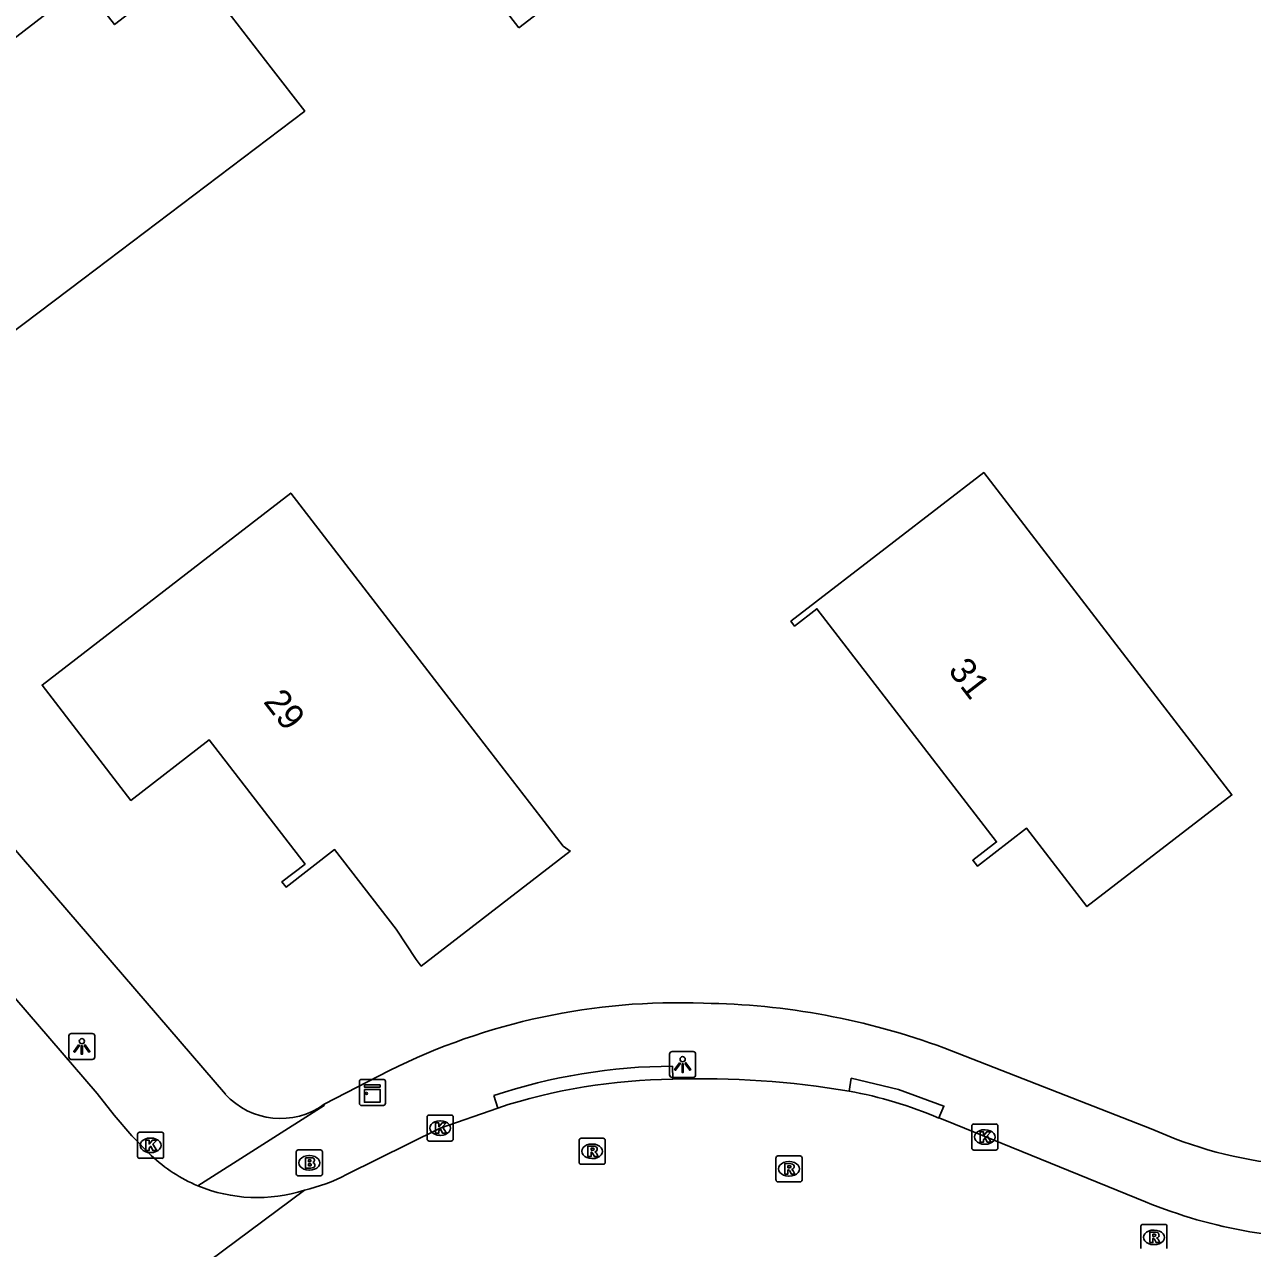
# Model space of a CAD drawing. Extents: x 159353 to 160616, y 385893 to 387321.
# Drawn here: x 160245.4 to 160292.62, y 386469.3 to 386516.36 of the extents above; entities that cross this region are included whole.
import ezdxf

# ---------------------------------------------------------------- set-up
doc = ezdxf.new("R2010")
doc.units = 0
for name, color, linetype in [('IMGEO_Brandkraan', 7, 'Continuous'), ('IMGEO_Kast', 7, 'Continuous'), ('IMGEO_Kolk', 7, 'Continuous'), ('IMGEO_Lichtpunt', 7, 'Continuous'), ('IMGEO_Pand', 7, 'Continuous'), ('IMGEO_Pand_nummerreeks', 7, 'Continuous'), ('IMGEO_Rijbaan_lokaal_open', 7, 'Continuous'), ('IMGEO_Rioolput', 7, 'Continuous'), ('IMGEO_Voetpad_open', 7, 'Continuous')]:
    doc.layers.add(name, color=color, linetype=linetype)

msp = doc.modelspace()

# ---------------------------------------------------------------- linework, layer by layer
at = {"layer": 'IMGEO_Brandkraan'}
for p, q in [((160255.849, 386472.164), (160255.849, 386473.016)), ((160255.924, 386473.09), (160256.776, 386473.09)), ((160256.337, 386472.87), (160256.362, 386472.87)), ((160256.85, 386473.016), (160256.85, 386472.164)), ((160256.36, 386472.31), (160256.335, 386472.31)), ((160256.776, 386472.09), (160255.924, 386472.09))]:
    msp.add_line(p, q, dxfattribs=at)
for points in [[(160255.849, 386472.164), (160255.849, 386473.016)], [(160255.924, 386473.09), (160256.776, 386473.09)], [(160256.197, 386472.79), (160256.197, 386472.39), (160256.41, 386472.39)], [(160256.428, 386472.79), (160256.197, 386472.79)], [(160256.85, 386473.016), (160256.85, 386472.164)], [(160256.376, 386472.709), (160256.322, 386472.709), (160256.322, 386472.633)], [(160256.322, 386472.633), (160256.375, 386472.633)], [(160256.384, 386472.557), (160256.322, 386472.557), (160256.322, 386472.476)], [(160256.322, 386472.476), (160256.384, 386472.476)], [(160256.776, 386472.09), (160255.924, 386472.09)]]:
    msp.add_lwpolyline(points, dxfattribs=at)
for centre, radius, start, end in [((160255.926, 386473.014), 0.0765, 91.552, 178.448), ((160255.926, 386473.014), 0.0765, 91.552, 178.448), ((160256.432, 386472.645), 0.145, 59.4692, 91.5367), ((160256.457, 386472.692), 0.0922, 285.5137, 58.1501), ((160256.774, 386473.014), 0.0765, 1.552, 88.448), ((160256.774, 386473.014), 0.0765, 1.552, 88.448), ((160256.377, 386472.671), 0.0379, 267.8285, 90.9355), ((160256.385, 386472.516), 0.0404, 269.8759, 90.5077), ((160256.416, 386472.641), 0.251, 268.6676, 293.5347), ((160256.462, 386472.5), 0.105, 301.3115, 78.989), ((160255.926, 386472.166), 0.0765, 181.552, 268.448), ((160255.926, 386472.166), 0.0765, 181.552, 268.448), ((160256.774, 386472.166), 0.0765, 271.552, 358.448), ((160256.774, 386472.166), 0.0765, 271.552, 358.448)]:
    msp.add_arc(centre, radius, start, end, dxfattribs=at)
for centre, major_axis, ratio, start_param, end_param in [((160256.336, 386472.59), (-0.387, 0.002), 0.722429, 4.712389, 7.853982), ((160256.361, 386472.59), (-0.39, 0.002), 0.717154, 1.570796, 4.712389)]:
    msp.add_ellipse(centre, major_axis=major_axis, ratio=ratio, start_param=start_param, end_param=end_param, dxfattribs=at)
at = {"layer": 'IMGEO_Kast'}
for p, q in [((160258.274, 386474.873), (160258.274, 386475.714)), ((160258.274, 386475.714), (160258.274, 386474.873)), ((160258.349, 386475.798), (160259.19, 386475.798)), ((160259.19, 386475.798), (160258.349, 386475.798)), ((160259.274, 386475.723), (160259.274, 386474.882)), ((160259.274, 386474.882), (160259.274, 386475.723)), ((160259.199, 386474.798), (160258.358, 386474.798)), ((160258.358, 386474.798), (160259.199, 386474.798))]:
    msp.add_line(p, q, dxfattribs=at)
for points in [[(160258.469, 386475.588), (160259.069, 386475.588), (160259.069, 386475.503), (160258.469, 386475.503), (160258.469, 386475.588)], [(160258.469, 386475.413), (160259.069, 386475.413), (160259.069, 386474.924), (160258.469, 386474.924), (160258.469, 386475.413)]]:
    msp.add_lwpolyline(points, dxfattribs=at)
msp.add_circle((160258.553, 386475.262), 0.0377, dxfattribs=at)
for centre, start, end in [((160258.352, 386475.72), 92.4484, 184.2845), ((160258.352, 386475.72), 92.4484, 184.2845), ((160259.196, 386475.72), 2.4484, 94.2845), ((160259.196, 386475.72), 2.4484, 94.2845), ((160258.352, 386474.876), 182.4484, 274.2845), ((160258.352, 386474.876), 182.4484, 274.2845), ((160259.196, 386474.876), 272.4484, 4.2845), ((160259.196, 386474.876), 272.4484, 4.2845)]:
    msp.add_arc(centre, 0.0779, start, end, dxfattribs=at)
at = {"layer": 'IMGEO_Kolk'}
for p, q in [((160260.88, 386473.503), (160260.88, 386474.355)), ((160260.955, 386474.429), (160261.807, 386474.429)), ((160261.368, 386474.209), (160261.393, 386474.209)), ((160261.881, 386474.355), (160261.881, 386473.503)), ((160249.745, 386472.839), (160249.745, 386473.691)), ((160249.82, 386473.765), (160250.672, 386473.765)), ((160250.746, 386473.691), (160250.746, 386472.839)), ((160281.825, 386473.159), (160281.825, 386474.011)), ((160281.9, 386474.085), (160282.752, 386474.085)), ((160282.313, 386473.865), (160282.338, 386473.865)), ((160282.826, 386474.011), (160282.826, 386473.159)), ((160250.233, 386473.545), (160250.258, 386473.545)), ((160261.807, 386473.429), (160260.955, 386473.429)), ((160261.391, 386473.649), (160261.366, 386473.649)), ((160282.336, 386473.305), (160282.311, 386473.305)), ((160250.672, 386472.765), (160249.82, 386472.765)), ((160250.256, 386472.985), (160250.231, 386472.985)), ((160282.752, 386473.085), (160281.9, 386473.085))]:
    msp.add_line(p, q, dxfattribs=at)
for points in [[(160260.88, 386473.503), (160260.88, 386474.355)], [(160260.955, 386474.429), (160261.807, 386474.429)], [(160261.881, 386474.355), (160261.881, 386473.503)], [(160249.745, 386472.839), (160249.745, 386473.691)], [(160249.82, 386473.765), (160250.672, 386473.765)], [(160250.746, 386473.691), (160250.746, 386472.839)], [(160261.201, 386474.129), (160261.324, 386474.129), (160261.324, 386473.978), (160261.454, 386474.129), (160261.618, 386474.129), (160261.472, 386473.978), (160261.625, 386473.729), (160261.473, 386473.729), (160261.388, 386473.893), (160261.324, 386473.826), (160261.324, 386473.729), (160261.201, 386473.729), (160261.201, 386474.129)], [(160281.825, 386473.159), (160281.825, 386474.011)], [(160281.9, 386474.085), (160282.752, 386474.085)], [(160282.146, 386473.785), (160282.269, 386473.785), (160282.269, 386473.634), (160282.399, 386473.785), (160282.563, 386473.785), (160282.417, 386473.634), (160282.57, 386473.385), (160282.418, 386473.385), (160282.333, 386473.549), (160282.269, 386473.482), (160282.269, 386473.385), (160282.146, 386473.385), (160282.146, 386473.785)], [(160282.826, 386474.011), (160282.826, 386473.159)], [(160250.066, 386473.465), (160250.189, 386473.465), (160250.189, 386473.314), (160250.319, 386473.465), (160250.483, 386473.465), (160250.337, 386473.314), (160250.49, 386473.065), (160250.338, 386473.065), (160250.253, 386473.229), (160250.189, 386473.162), (160250.189, 386473.065), (160250.066, 386473.065), (160250.066, 386473.465)], [(160261.807, 386473.429), (160260.955, 386473.429)], [(160250.672, 386472.765), (160249.82, 386472.765)], [(160282.752, 386473.085), (160281.9, 386473.085)]]:
    msp.add_lwpolyline(points, dxfattribs=at)
for centre, start, end in [((160260.957, 386474.353), 91.552, 178.448), ((160260.957, 386474.353), 91.552, 178.448), ((160261.805, 386474.353), 1.552, 88.448), ((160261.805, 386474.353), 1.552, 88.448), ((160249.822, 386473.689), 91.552, 178.448), ((160249.822, 386473.689), 91.552, 178.448), ((160250.67, 386473.689), 1.552, 88.448), ((160250.67, 386473.689), 1.552, 88.448), ((160281.902, 386474.009), 91.552, 178.448), ((160281.902, 386474.009), 91.552, 178.448), ((160282.75, 386474.009), 1.552, 88.448), ((160282.75, 386474.009), 1.552, 88.448), ((160260.957, 386473.505), 181.552, 268.448), ((160260.957, 386473.505), 181.552, 268.448), ((160261.805, 386473.505), 271.552, 358.448), ((160261.805, 386473.505), 271.552, 358.448), ((160249.822, 386472.841), 181.552, 268.448), ((160249.822, 386472.841), 181.552, 268.448), ((160250.67, 386472.841), 271.552, 358.448), ((160250.67, 386472.841), 271.552, 358.448), ((160281.902, 386473.161), 181.552, 268.448), ((160281.902, 386473.161), 181.552, 268.448), ((160282.75, 386473.161), 271.552, 358.448), ((160282.75, 386473.161), 271.552, 358.448)]:
    msp.add_arc(centre, 0.0765, start, end, dxfattribs=at)
for centre, major_axis, ratio, start_param, end_param in [((160261.367, 386473.929), (-0.387, 0.002), 0.722429, 4.712389, 7.853982), ((160261.392, 386473.929), (-0.39, 0.002), 0.717154, 1.570796, 4.712389), ((160282.312, 386473.585), (-0.387, 0.002), 0.722429, 4.712389, 7.853982), ((160282.337, 386473.585), (-0.39, 0.002), 0.717154, 1.570796, 4.712389), ((160250.232, 386473.265), (-0.387, 0.002), 0.722429, 4.712389, 7.853982), ((160250.257, 386473.265), (-0.39, 0.002), 0.717154, 1.570796, 4.712389)]:
    msp.add_ellipse(centre, major_axis=major_axis, ratio=ratio, start_param=start_param, end_param=end_param, dxfattribs=at)
at = {"layer": 'IMGEO_Lichtpunt'}
for p, q in [((160247.103, 386477.471), (160247.103, 386476.664)), ((160247.103, 386477.471), (160247.103, 386476.664)), ((160248.005, 386477.566), (160247.197, 386477.566)), ((160248.005, 386477.566), (160247.197, 386477.566)), ((160248.099, 386476.664), (160248.099, 386477.471)), ((160248.099, 386476.664), (160248.099, 386477.471)), ((160247.197, 386476.57), (160248.005, 386476.57)), ((160247.197, 386476.57), (160248.005, 386476.57)), ((160270.206, 386476.778), (160270.206, 386475.971)), ((160270.206, 386476.778), (160270.206, 386475.971)), ((160271.108, 386476.873), (160270.3, 386476.873)), ((160271.108, 386476.873), (160270.3, 386476.873)), ((160271.202, 386475.971), (160271.202, 386476.778)), ((160271.202, 386475.971), (160271.202, 386476.778)), ((160270.3, 386475.877), (160271.108, 386475.877)), ((160270.3, 386475.877), (160271.108, 386475.877))]:
    msp.add_line(p, q, dxfattribs=at)
for points in [[(160247.477, 386477.135), (160247.516, 386477.107), (160247.328, 386476.845), (160247.29, 386476.872), (160247.477, 386477.135)], [(160247.579, 386477.087), (160247.626, 386477.087), (160247.626, 386476.765), (160247.579, 386476.765), (160247.579, 386477.087)], [(160247.689, 386477.107), (160247.727, 386477.134), (160247.914, 386476.872), (160247.875, 386476.844), (160247.689, 386477.107)], [(160270.58, 386476.442), (160270.619, 386476.414), (160270.431, 386476.152), (160270.393, 386476.179), (160270.58, 386476.442)], [(160270.682, 386476.394), (160270.729, 386476.394), (160270.729, 386476.072), (160270.682, 386476.072), (160270.682, 386476.394)], [(160270.792, 386476.414), (160270.83, 386476.441), (160271.017, 386476.179), (160270.978, 386476.151), (160270.792, 386476.414)]]:
    msp.add_lwpolyline(points, dxfattribs=at)
for centre in [(160247.602, 386477.269), (160270.705, 386476.576)]:
    msp.add_circle(centre, 0.0994, dxfattribs=at)
for centre, start, end in [((160247.197, 386477.471), 90, 180), ((160247.197, 386477.471), 90, 180), ((160248.005, 386477.471), 0, 90), ((160248.005, 386477.471), 0, 90), ((160247.197, 386476.664), 180, 270), ((160247.197, 386476.664), 180, 270), ((160248.005, 386476.664), 270, 0), ((160248.005, 386476.664), 270, 360), ((160270.3, 386476.778), 90, 180), ((160270.3, 386476.778), 90, 180), ((160271.108, 386476.778), 0, 90), ((160271.108, 386476.778), 0, 90), ((160270.3, 386475.971), 180, 270), ((160270.3, 386475.971), 180, 270), ((160271.108, 386475.971), 270, 0), ((160271.108, 386475.971), 270, 360)]:
    msp.add_arc(centre, 0.0946, start, end, dxfattribs=at)
at = {"layer": 'IMGEO_Pand'}
for points in [[(160264.412, 386516.232), (160261.673, 386519.787), (160258.622, 386523.747), (160258.89, 386523.954), (160259.196, 386523.556), (160268.138, 386530.445), (160267.864, 386530.801), (160268.077, 386530.964), (160269.541, 386529.062), (160272.467, 386531.316), (160275.518, 386527.355), (160276.759, 386525.744), (160264.412, 386516.232)], [(160254.888, 386514.701), (160256.171, 386513.039), (160247.634, 386506.577), (160243.647, 386503.559), (160237.852, 386511.062), (160238.169, 386511.307), (160238.532, 386510.837), (160247.464, 386517.736), (160247.143, 386518.152), (160247.351, 386518.313), (160248.858, 386516.362), (160251.831, 386518.658), (160254.888, 386514.701)], [(160288.779, 386490.703), (160291.83, 386486.742), (160286.254, 386482.448), (160283.934, 386485.46), (160282.039, 386484.001), (160281.863, 386484.228), (160282.777, 386484.932), (160275.871, 386493.898), (160275.01, 386493.234), (160274.867, 386493.42), (160278.829, 386496.471), (160282.286, 386499.134), (160288.779, 386490.703)], [(160262.202, 386489.838), (160265.256, 386485.879), (160266.111, 386484.772), (160266.385, 386484.58), (160260.655, 386480.158), (160260.459, 386480.411), (160259.684, 386481.579), (160257.322, 386484.64), (160255.453, 386483.198), (160255.299, 386483.398), (160256.184, 386484.081), (160252.502, 386488.852), (160249.488, 386486.526), (160246.074, 386490.966), (160248.212, 386492.615), (160252.171, 386495.67), (160255.638, 386498.345), (160262.202, 386489.838)]]:
    msp.add_lwpolyline(points, dxfattribs=at)
at = {"layer": 'IMGEO_Rijbaan_lokaal_open'}
for points in [[(160236.934, 386488.316), (160248.194, 386475.258), (160248.841, 386474.425), (160249.521, 386473.624), (160250.27, 386472.879)], [(160257.779, 386472.141), (160261.382, 386473.928), (160263.593, 386474.699)], [(160280.557, 386474.316), (160280.788, 386474.23), (160288.503, 386471.094)], [(160244.136, 386462.61), (160256.159, 386471.544)]]:
    msp.add_lwpolyline(points, dxfattribs=at)
for centre, radius, start, end in [((160270.579, 386453.28), 22.53, 90.6404, 108.0634), ((160271.454, 386442.204), 33.623, 80.3282, 91.9213), ((160274.225, 386459.433), 16.174, 66.9505, 79.7484), ((160254.345, 386477.165), 5.914, 226.4491, 247.2853), ((160254.76, 386477.838), 6.447, 282.5351, 297.9245), ((160254.334, 386477.16), 5.905, 247.3607, 288.0001), ((160295.788, 386488.891), 19.231, 247.7379, 272.7052)]:
    msp.add_arc(centre, radius, start, end, dxfattribs=at)
at = {"layer": 'IMGEO_Rioolput'}
for p, q in [((160266.725, 386472.609), (160266.725, 386473.461)), ((160266.8, 386473.535), (160267.652, 386473.535)), ((160267.213, 386473.315), (160267.238, 386473.315)), ((160267.726, 386473.461), (160267.726, 386472.609)), ((160267.236, 386472.755), (160267.211, 386472.755)), ((160274.295, 386471.934), (160274.295, 386472.786)), ((160274.37, 386472.86), (160275.222, 386472.86)), ((160275.296, 386472.786), (160275.296, 386471.934)), ((160267.652, 386472.535), (160266.8, 386472.535)), ((160274.783, 386472.64), (160274.808, 386472.64)), ((160275.222, 386471.86), (160274.37, 386471.86)), ((160274.806, 386472.08), (160274.781, 386472.08)), ((160288.329, 386469.3), (160288.329, 386470.152)), ((160288.404, 386470.226), (160289.256, 386470.226)), ((160288.817, 386470.006), (160288.842, 386470.006)), ((160289.33, 386470.152), (160289.33, 386469.3)), ((160288.84, 386469.446), (160288.815, 386469.446))]:
    msp.add_line(p, q, dxfattribs=at)
for points in [[(160266.725, 386472.609), (160266.725, 386473.461)], [(160266.8, 386473.535), (160267.652, 386473.535)], [(160267.314, 386473.233), (160267.062, 386473.235), (160267.062, 386472.835)], [(160267.726, 386473.461), (160267.726, 386472.609)], [(160267.062, 386472.835), (160267.186, 386472.835), (160267.186, 386472.997), (160267.197, 386472.997)], [(160267.24, 386473.154), (160267.186, 386473.154), (160267.186, 386473.073)], [(160267.186, 386473.073), (160267.238, 386473.073)], [(160267.244, 386472.968), (160267.315, 386472.835), (160267.455, 386472.835), (160267.39, 386472.961)], [(160274.295, 386471.934), (160274.295, 386472.786)], [(160274.37, 386472.86), (160275.222, 386472.86)], [(160275.296, 386472.786), (160275.296, 386471.934)], [(160267.652, 386472.535), (160266.8, 386472.535)], [(160274.884, 386472.558), (160274.632, 386472.56), (160274.632, 386472.16)], [(160274.632, 386472.16), (160274.756, 386472.16), (160274.756, 386472.322), (160274.767, 386472.322)], [(160274.81, 386472.479), (160274.756, 386472.479), (160274.756, 386472.398)], [(160274.756, 386472.398), (160274.808, 386472.398)], [(160274.814, 386472.293), (160274.885, 386472.16), (160275.025, 386472.16), (160274.96, 386472.286)], [(160275.222, 386471.86), (160274.37, 386471.86)], [(160288.329, 386469.3), (160288.329, 386470.152)], [(160288.404, 386470.226), (160289.256, 386470.226)], [(160288.918, 386469.924), (160288.666, 386469.926), (160288.666, 386469.526)], [(160289.33, 386470.152), (160289.33, 386469.3)], [(160288.666, 386469.526), (160288.79, 386469.526), (160288.79, 386469.688), (160288.801, 386469.688)], [(160288.844, 386469.845), (160288.79, 386469.845), (160288.79, 386469.764)], [(160288.79, 386469.764), (160288.842, 386469.764)], [(160288.848, 386469.659), (160288.919, 386469.526), (160289.059, 386469.526), (160288.994, 386469.652)]]:
    msp.add_lwpolyline(points, dxfattribs=at)
for centre, radius, start, end in [((160266.802, 386473.459), 0.0765, 91.552, 178.448), ((160266.802, 386473.459), 0.0765, 91.552, 178.448), ((160267.313, 386473.123), 0.109, 350.3612, 89.416), ((160267.65, 386473.459), 0.0765, 1.552, 88.448), ((160267.65, 386473.459), 0.0765, 1.552, 88.448), ((160267.196, 386472.944), 0.0533, 26.0293, 88.6989), ((160267.222, 386473.262), 0.19, 274.7715, 282.9687), ((160267.246, 386473.058), 0.0964, 77.0061, 93.1865), ((160267.26, 386473.115), 0.0378, 276.6634, 79.6772), ((160267.311, 386473.123), 0.112, 277.5842, 350.9817), ((160267.295, 386472.908), 0.108, 29.5134, 73.7905), ((160274.372, 386472.784), 0.0765, 91.552, 178.448), ((160274.372, 386472.784), 0.0765, 91.552, 178.448), ((160275.22, 386472.784), 0.0765, 1.552, 88.448), ((160275.22, 386472.784), 0.0765, 1.552, 88.448), ((160266.802, 386472.611), 0.0765, 181.552, 268.448), ((160266.802, 386472.611), 0.0765, 181.552, 268.448), ((160267.65, 386472.611), 0.0765, 271.552, 358.448), ((160267.65, 386472.611), 0.0765, 271.552, 358.448), ((160274.766, 386472.269), 0.0533, 26.0293, 88.6989), ((160274.792, 386472.587), 0.19, 274.7715, 282.9687), ((160274.816, 386472.383), 0.0964, 77.0061, 93.1865), ((160274.83, 386472.44), 0.0378, 276.6634, 79.6772), ((160274.883, 386472.448), 0.109, 350.3612, 89.416), ((160274.881, 386472.448), 0.112, 277.5842, 350.9817), ((160274.865, 386472.233), 0.108, 29.5134, 73.7905), ((160274.372, 386471.936), 0.0765, 181.552, 268.448), ((160274.372, 386471.936), 0.0765, 181.552, 268.448), ((160275.22, 386471.936), 0.0765, 271.552, 358.448), ((160275.22, 386471.936), 0.0765, 271.552, 358.448), ((160288.406, 386470.15), 0.0765, 91.552, 178.448), ((160288.406, 386470.15), 0.0765, 91.552, 178.448), ((160288.917, 386469.814), 0.109, 350.3612, 89.416), ((160289.254, 386470.15), 0.0765, 1.552, 88.448), ((160289.254, 386470.15), 0.0765, 1.552, 88.448), ((160288.8, 386469.635), 0.0533, 26.0293, 88.6989), ((160288.826, 386469.953), 0.19, 274.7715, 282.9687), ((160288.85, 386469.749), 0.0964, 77.0061, 93.1865), ((160288.864, 386469.806), 0.0378, 276.6634, 79.6772), ((160288.915, 386469.814), 0.112, 277.5842, 350.9817), ((160288.899, 386469.599), 0.108, 29.5134, 73.7905)]:
    msp.add_arc(centre, radius, start, end, dxfattribs=at)
for centre, major_axis, ratio, start_param, end_param in [((160267.212, 386473.035), (-0.387, 0.002), 0.722429, 4.712389, 7.853982), ((160267.237, 386473.035), (-0.39, 0.002), 0.717154, 1.570796, 4.712389), ((160274.782, 386472.36), (-0.387, 0.002), 0.722429, 4.712389, 7.853982), ((160274.807, 386472.36), (-0.39, 0.002), 0.717154, 1.570796, 4.712389), ((160288.816, 386469.726), (-0.387, 0.002), 0.722429, 4.712389, 7.853982), ((160288.841, 386469.726), (-0.39, 0.002), 0.717154, 1.570796, 4.712389)]:
    msp.add_ellipse(centre, major_axis=major_axis, ratio=ratio, start_param=start_param, end_param=end_param, dxfattribs=at)
at = {"layer": 'IMGEO_Voetpad_open'}
for points in [[(160227.651, 386504.825), (160231.803, 386500), (160253.12, 386475.231)], [(160280.755, 386477.009), (160288.725, 386473.9)], [(160256.924, 386474.842), (160259.432, 386476.142)], [(160270.317, 386476.308), (160270.327, 386475.808)], [(160277.103, 386475.349), (160277.188, 386475.842), (160279.003, 386475.414), (160280.755, 386474.776), (160280.557, 386474.316)], [(160263.593, 386474.699), (160263.44, 386475.176)], [(160256.924, 386474.842), (160256.922, 386474.801), (160252.061, 386471.71)]]:
    msp.add_lwpolyline(points, dxfattribs=at)
for centre, radius, start, end in [((160270.506, 386453.915), 24.833, 87.6995, 116.4842), ((160271.177, 386451.217), 27.513, 69.6278, 89.3214), ((160270.381, 386454.462), 21.846, 90.1688, 108.5261), ((160255.241, 386477.179), 2.88, 222.5607, 305.7617), ((160295.46, 386488.838), 16.386, 245.729, 264.3245)]:
    msp.add_arc(centre, radius, start, end, dxfattribs=at)

# ---------------------------------------------------------------- texts
at = {"layer": 'IMGEO_Pand_nummerreeks'}
for s, rotation, p in [('31', 307.605, (160280.885, 386491.518)), ('29', 307.6538, (160254.555, 386490.317))]:
    msp.add_text(s, height=1, rotation=rotation, dxfattribs=at).set_placement(p)

doc.saveas('drawing.dxf')
